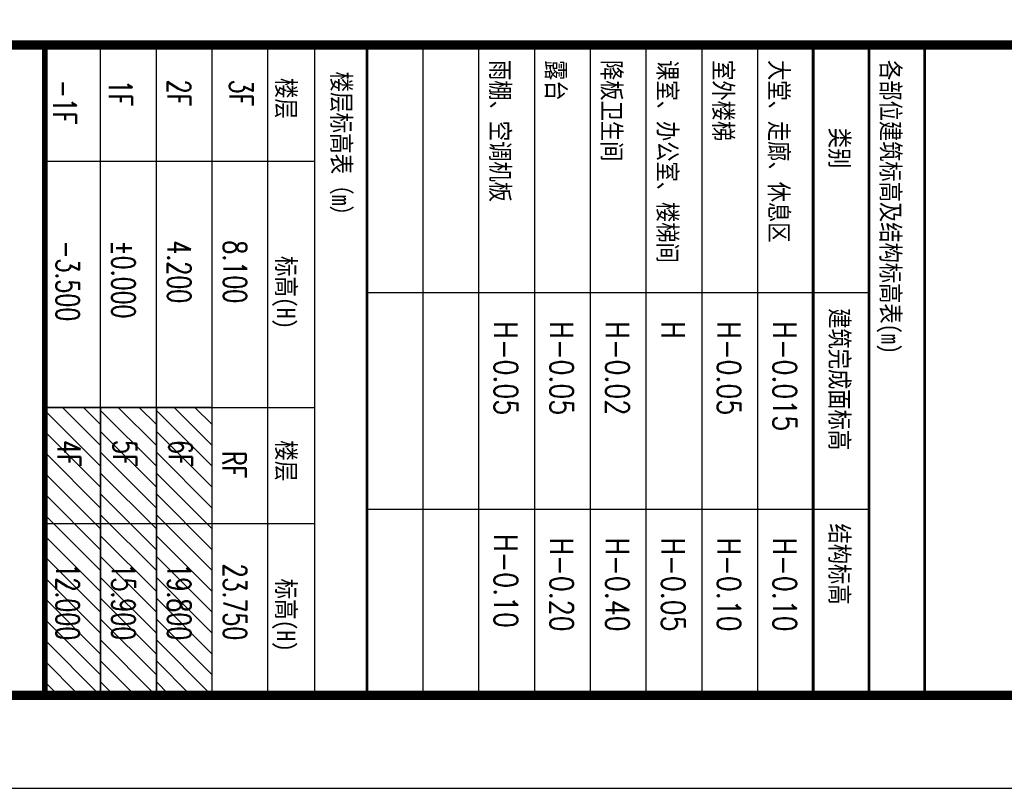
# Model space of a CAD drawing. Extents: x 1779708 to 7299578, y -1121471 to 88434.
# Tile 345 of 656: x 4725530 to 4741418, y -1084792 to -1072383. Entities that reach past the tile are written whole.
import ezdxf
from ezdxf.enums import TextEntityAlignment as Align

# ---------------------------------------------------------------- set-up
doc = ezdxf.new("R2010")
doc.units = 0
doc.header["$LTSCALE"] = 1000
doc.header["$MEASUREMENT"] = 0
for name, color, linetype in [('PUB_HATCH', 8, 'CONTINUOUS'), ('PUB_TEXT', 7, 'CONTINUOUS'), ('PUB_TITLE', 4, 'CONTINUOUS'), ('TITEXT', 7, 'CONTINUOUS'), ('修改', 6, 'CONTINUOUS')]:
    doc.layers.add(name, color=color, linetype=linetype)
doc.styles.add('dim_font', font='SIMPLEX.shx', dxfattribs={"width": 0.8})
doc.styles.add('HZTXT', font='simplex.shx', dxfattribs={"width": 0.7, "bigfont": 'HZTXT.shx'})
doc.styles.add('TITXV', font='txt')
doc.styles.add('宋体', font='txt', dxfattribs={"width": 0.8})

# ---------------------------------------------------------------- blocks, each defined once
blk = doc.blocks.new('A$C36B43F05')
at = {"layer": 'PUB_TITLE'}
blk.add_line((47250, 12000), (47250, 1500), dxfattribs=at)
blk.add_lwpolyline([(0, 0), (126150, 0), (126150, 178350), (0, 178350)], close=True, dxfattribs=at)
at = {"layer": 'PUB_TITLE', "const_width": 150}
blk.add_lwpolyline([(1500, 1500), (124650, 1500), (124650, 174600), (1500, 174600)], close=True, dxfattribs=at)
at = {"layer": 'PUB_TITLE'}
for points, const_width in [([(124650, 12000), (1500, 12000)], 150), ([(47250, 1500), (47250, 12000)], 90)]:
    blk.add_lwpolyline(points, dxfattribs=dict(at, const_width=const_width))
blk = doc.blocks.new('A$C5BEC4869')
at = {"layer": 'PUB_TITLE'}
for p, q in [((923, 10522), (923, 22)), ((1823, 10522), (1823, 22)), ((2723, 10522), (2723, 22)), ((3623, 10522), (3623, 22)), ((4523, 10522), (4523, 22)), ((5423, 10522), (5423, 22)), ((6323, 10522), (6323, 22)), ((7223, 10522), (7223, 22)), ((8123, 6522), (22, 6522)), ((8123, 3022), (22, 3022))]:
    blk.add_line(p, q, dxfattribs=at)
at = {"layer": 'PUB_TITLE', "const_width": 45}
for points in [[(22, 10522), (22, 22)], [(22, 10522), (9023, 10522), (9023, 22), (22, 22)], [(7223, 10522), (7223, 22)], [(8123, 10522), (8123, 22)]]:
    blk.add_lwpolyline(points, dxfattribs=at)
at = {"layer": 'PUB_TEXT', "width": 0.8}
for s, height, style, p in [('雨棚、空调机板', 300, '宋体', (2023, 10280)), ('露台', 300, '宋体', (2923, 10280)), ('降板卫生间', 300, '宋体', (3823, 10280)), ('课室、办公室、楼梯间', 300, '宋体', (4723, 10280)), ('室外楼梯', 300, '宋体', (5623, 10280)), ('大堂、走廊、休息区', 300, '宋体', (6522, 10280)), ('各部位建筑标高及结构标高表(m)', 300, '宋体', (8323, 10280)), ('类别', 300, '宋体', (7498, 9187)), ('建筑完成面标高', 300, '宋体', (7498, 6274)), ('H-0.05', 375, 'dim_font', (2076, 6062)), ('H-0.05', 375, 'dim_font', (2976, 6062)), ('H-0.02', 375, 'dim_font', (3876, 6062)), ('H', 375, 'dim_font', (4776, 6062)), ('H-0.05', 375, 'dim_font', (5676, 6062)), ('H-0.015', 375, 'dim_font', (6576, 6062)), ('结构标高', 300, '宋体', (7498, 2798))]:
    blk.add_text(s, height=height, rotation=270, dxfattribs=dict(at, style=style)).set_placement(p)
at = {"layer": 'PUB_TEXT', "style": 'dim_font', "width": 0.8}
for s, p in [('H-0.10', (2076, 1111)), ('H-0.20', (2976, 1053)), ('H-0.40', (3876, 1053)), ('H-0.05', (4776, 1053)), ('H-0.10', (5676, 1053)), ('H-0.10', (6576, 1053))]:
    blk.add_text(s, height=375, rotation=270, dxfattribs=at).set_placement(p, align=Align.RIGHT)

msp = doc.modelspace()

# ---------------------------------------------------------------- hatches: boundary and pattern name
at = {"layer": 'PUB_HATCH'}
h = msp.add_hatch(dxfattribs=at)
h.set_pattern_fill('ANSI31', color=256, scale=150, angle=-90, style=0)
h.set_pattern_definition([(315, (4532828.7, 3409108.06), (168.379802, 168.379802), [])])
h.paths.add_polyline_path([(4726834.8, -1083269.6), (4726834.8, -1078642.1), (4725934.8, -1078642.1), (4725934.8, -1083269.6)])
h = msp.add_hatch(dxfattribs=at)
h.set_pattern_fill('ANSI31', color=256, scale=150, angle=-90, style=0)
h.set_pattern_definition([(315, (4533728.7, 3409108.06), (168.379802, 168.379802), [])])
h.paths.add_polyline_path([(4727734.8, -1083269.6), (4727734.8, -1078642.1), (4726834.8, -1078642.1), (4726834.8, -1083269.6)])
h = msp.add_hatch(dxfattribs=at)
h.set_pattern_fill('ANSI31', color=256, scale=150, angle=-90, style=0)
h.set_pattern_definition([(315, (4534628.7, 3409108.06), (168.379802, 168.379802), [])])
h.paths.add_polyline_path([(4728634.8, -1083269.6), (4728634.8, -1078642.1), (4727734.8, -1078642.1), (4727734.8, -1083269.6)])

# ---------------------------------------------------------------- linework, layer by layer
for points in [[(4726834.8, -1083269.6), (4726834.8, -1078642.1), (4725934.8, -1078642.1), (4725934.8, -1083269.6)], [(4727734.8, -1083269.6), (4727734.8, -1078642.1), (4726834.8, -1078642.1), (4726834.8, -1083269.6)], [(4728634.8, -1083269.6), (4728634.8, -1078642.1), (4727734.8, -1078642.1), (4727734.8, -1083269.6)]]:
    msp.add_lwpolyline(points, close=True, dxfattribs=at)
at = {"layer": 'PUB_TITLE'}
for p, q in [((4725934.8, -1083292.1), (4725934.8, -1072792.1)), ((4726834.8, -1083292.1), (4726834.8, -1072792.1)), ((4727734.8, -1083292.1), (4727734.8, -1072792.1)), ((4728634.8, -1083292.1), (4728634.8, -1072792.1)), ((4729534.8, -1083292.1), (4729534.8, -1072792.1)), ((4725934.8, -1078642.1), (4730284.8, -1078642.1)), ((4725934.8, -1080517.1), (4730284.8, -1080517.1))]:
    msp.add_line(p, q, dxfattribs=at)
at = {"layer": 'PUB_TITLE', "const_width": 45}
msp.add_lwpolyline([(4725934.8, -1083292.1), (4725934.8, -1072792.1), (4731134.4, -1072792.1), (4731134.4, -1083292.1)], close=True, dxfattribs=at)
at = {"layer": 'PUB_TITLE'}
for points in [[(4730284.8, -1072792.1), (4730284.8, -1083292.1)], [(4725934.8, -1074667.1), (4730284.8, -1074667.1)]]:
    msp.add_lwpolyline(points, dxfattribs=at)

# ---------------------------------------------------------------- block references
at = {"layer": '修改'}
for name, p in [('A$C36B43F05', (4678684.8, -1084792.1)), ('A$C5BEC4869', (4731111.9, -1083314.6))]:
    msp.add_blockref(name, p, dxfattribs=at)

# ---------------------------------------------------------------- texts
at = {"layer": 'PUB_TEXT', "style": 'HZTXT', "width": 0.7}
for s, p in [('-1F', (4726067.3, -1073353.5)), ('1F', (4726967.3, -1073353.5)), ('2F', (4727913.7, -1073353.5)), ('3F', (4728917.4, -1073353.5)), ('-3.500', (4726116.1, -1075946.2)), ('4.200', (4727916.1, -1075946.2)), ('8.100', (4728816.1, -1075946.2)), ('%%P0.000', (4727016.1, -1075946.2)), ('4F', (4726138.1, -1079170.1)), ('5F', (4727038.1, -1079170.1)), ('6F', (4727938.1, -1079170.1)), ('RF', (4728802.1, -1079344.5)), ('12.000', (4726116.1, -1081163.9)), ('15.900', (4727016.1, -1081163.9)), ('19.800', (4727916.1, -1081163.9)), ('23.750', (4728816.1, -1081163.9))]:
    msp.add_text(s, height=375, rotation=270, dxfattribs=at).set_placement(p)
at = {"layer": 'TITEXT', "style": 'TITXV', "width": 0.85}
for s, p in [('楼层标高表（m）', (4730571.8, -1073219.5)), ('楼层', (4729679.4, -1073323)), ('标高(H)', (4729679.4, -1076196.6)), ('楼层', (4729679.4, -1079173)), ('标高(H)', (4729679.4, -1081405.7))]:
    msp.add_text(s, height=300, rotation=270, dxfattribs=at).set_placement(p)

doc.saveas('drawing.dxf')
